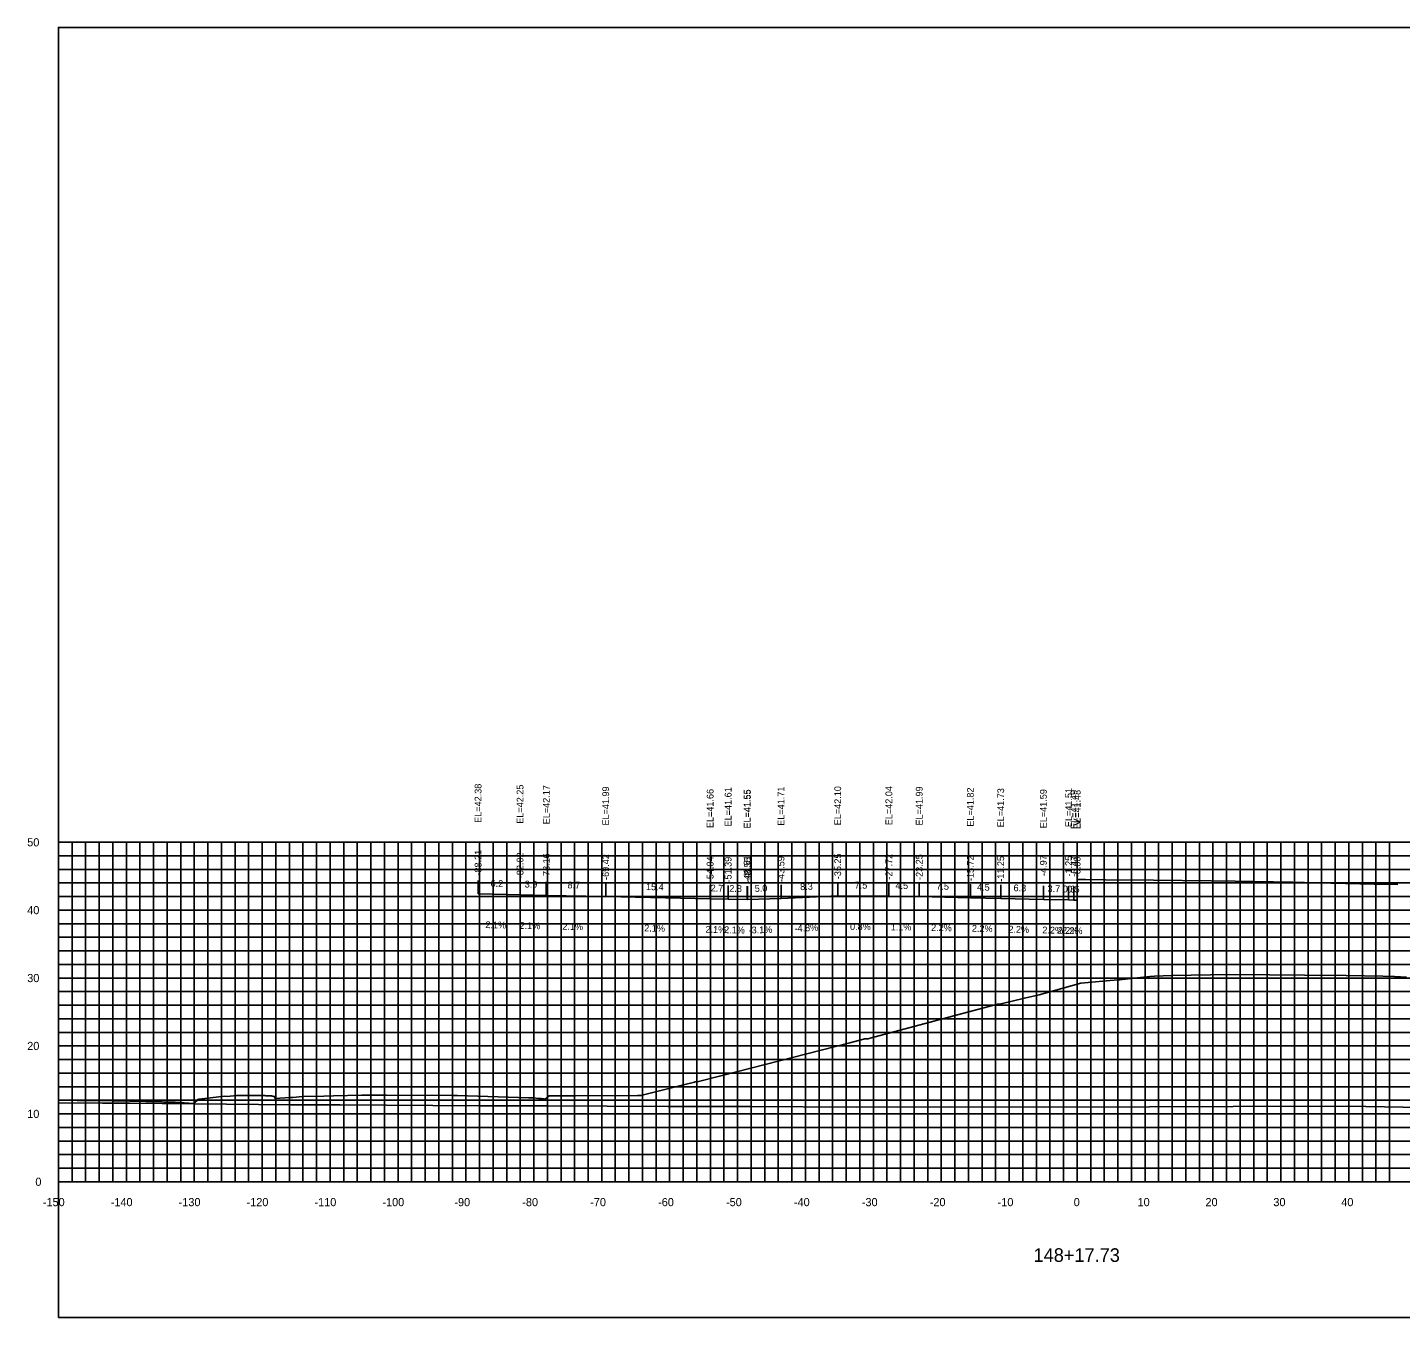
# Model space of a CAD drawing. Extents: x 1800880 to 1818864, y 245271 to 250560.
# Drawn here: x 1816330.4 to 1816532.6, y 247345.5 to 247535.5 of the extents above; entities that cross this region are included whole.
import ezdxf

# ---------------------------------------------------------------- set-up
doc = ezdxf.new("R2010")
doc.units = 0
for name, color, linetype in [('33', 7, 'Continuous'), ('ANNO-TXT', 7, 'Continuous'), ('AXIS', 7, 'Continuous'), ('CL-CNST', 7, 'Continuous'), ('DESIGN - DRAINAGE - Bridges', 7, 'Continuous'), ('Level 32', 7, 'Continuous'), ('Level 37', 7, 'Continuous'), ('Level 46', 7, 'Continuous'), ('Level 62', 7, 'Continuous'), ('SHT-BDR', 7, 'Continuous')]:
    doc.layers.add(name, color=color, linetype=linetype)

msp = doc.modelspace()

# ---------------------------------------------------------------- linework, layer by layer
at = {"layer": 'AXIS'}
msp.add_lwpolyline([(1816484.96, 247410.02), (1816485.32, 247410.02), (1816486.21, 247410.01), (1816489.12, 247410), (1816496.21, 247409.92), (1816504.72, 247409.82), (1816508.21, 247409.8), (1816516.72, 247409.62), (1816520.21, 247409.54), (1816528.72, 247409.35), (1816532.21, 247409.28)], dxfattribs=at)
at = {"layer": 'CL-CNST'}
msp.add_lwpolyline([(1816334.96, 247377.52), (1816335.27, 247377.52), (1816337.72, 247377.5), (1816343.1, 247377.43), (1816350.17, 247377.26), (1816350.48, 247377.25), (1816350.82, 247377.24), (1816351.2, 247377.23), (1816351.61, 247377.22), (1816352.07, 247377.21), (1816352.12, 247377.21), (1816352.14, 247377.21), (1816354.86, 247377.05), (1816355.12, 247377.29), (1816355.43, 247377.54), (1816355.47, 247377.62), (1816355.63, 247377.69), (1816355.66, 247377.69), (1816359.41, 247378.13), (1816359.8, 247378.07), (1816361.18, 247378.23), (1816361.31, 247378.23), (1816365.41, 247378.19), (1816365.44, 247378.18), (1816365.88, 247378.15), (1816366.34, 247378.14), (1816366.43, 247378.12), (1816366.44, 247378.12), (1816366.45, 247378.11), (1816366.47, 247378.11), (1816366.5, 247378.1), (1816366.55, 247378.1), (1816366.63, 247378.08), (1816366.8, 247378.05), (1816366.84, 247377.91), (1816366.85, 247377.84), (1816366.86, 247377.81), (1816366.86, 247377.78), (1816366.87, 247377.77), (1816366.87, 247377.76), (1816366.87, 247377.75), (1816368.96, 247377.9), (1816369.2, 247377.92), (1816369.48, 247377.92), (1816370.9, 247378.05), (1816374.02, 247378.12), (1816375.46, 247378.15), (1816379.61, 247378.24), (1816380.84, 247378.26), (1816383.28, 247378.25), (1816392.92, 247378.22), (1816393.71, 247378.2), (1816404.18, 247377.89), (1816404.93, 247377.87), (1816405.66, 247377.79), (1816406.03, 247377.75), (1816406.2, 247377.73), (1816406.29, 247377.72), (1816406.35, 247377.71), (1816406.4, 247377.71), (1816406.43, 247377.7), (1816406.46, 247377.7), (1816406.48, 247377.7), (1816406.49, 247377.7), (1816406.5, 247377.69), (1816406.52, 247377.69), (1816406.53, 247377.69), (1816406.53, 247377.69), (1816406.54, 247377.69), (1816406.55, 247377.69), (1816406.55, 247377.69), (1816406.56, 247377.69), (1816406.56, 247377.69), (1816406.57, 247377.69), (1816406.57, 247377.69), (1816406.58, 247377.69), (1816406.65, 247377.68), (1816407.23, 247378.14), (1816407.24, 247378.15), (1816407.36, 247378.18), (1816407.42, 247378.18), (1816410.83, 247378.18), (1816411.08, 247378.18), (1816420.23, 247378.19), (1816420.39, 247378.19), (1816420.72, 247378.19), (1816426.99, 247379.79), (1816428.6, 247380.2), (1816428.74, 247380.25), (1816429.22, 247380.27), (1816432.3, 247381.05), (1816432.71, 247381.14), (1816451.48, 247385.99), (1816453.49, 247386.51), (1816453.67, 247386.55), (1816453.89, 247386.55), (1816453.94, 247386.55), (1816454.17, 247386.55), (1816454.51, 247386.66), (1816473.22, 247391.68), (1816473.36, 247391.68), (1816473.66, 247391.67), (1816473.8, 247391.7), (1816477.21, 247392.56), (1816479.38, 247393.04), (1816485.5, 247394.77), (1816489.82, 247395.14), (1816490.99, 247395.26), (1816491.24, 247395.27), (1816492.92, 247395.45), (1816495.69, 247395.75), (1816496.33, 247395.81), (1816498.9, 247395.87), (1816507.46, 247396.05), (1816513.31, 247395.99), (1816518.46, 247395.94), (1816524.58, 247395.88), (1816529.96, 247395.81), (1816531.7, 247395.74), (1816533.46, 247395.66)], dxfattribs=at)
at = {"layer": 'DESIGN - DRAINAGE - Bridges'}
for p, q in [((1816334.9, 247415.51), (1816334.96, 247415.51)), ((1816334.96, 247365.51), (1816334.96, 247415.51)), ((1816334.9, 247405.51), (1816334.96, 247405.51)), ((1816334.9, 247395.51), (1816334.96, 247395.51)), ((1816334.9, 247385.51), (1816334.96, 247385.51)), ((1816334.9, 247375.51), (1816334.96, 247375.51)), ((1816334.9, 247365.51), (1816334.96, 247365.51)), ((1816334.96, 247365.51), (1816634.96, 247365.51)), ((1816334.96, 247365.45), (1816334.96, 247365.51)), ((1816344.96, 247365.45), (1816344.96, 247365.51)), ((1816354.96, 247365.45), (1816354.96, 247365.51)), ((1816364.96, 247365.45), (1816364.96, 247365.51)), ((1816374.96, 247365.45), (1816374.96, 247365.51)), ((1816384.96, 247365.45), (1816384.96, 247365.51)), ((1816394.96, 247365.45), (1816394.96, 247365.51)), ((1816404.96, 247365.45), (1816404.96, 247365.51)), ((1816414.96, 247365.45), (1816414.96, 247365.51)), ((1816424.96, 247365.45), (1816424.96, 247365.51)), ((1816434.96, 247365.45), (1816434.96, 247365.51)), ((1816444.96, 247365.45), (1816444.96, 247365.51)), ((1816454.96, 247365.45), (1816454.96, 247365.51)), ((1816464.96, 247365.45), (1816464.96, 247365.51)), ((1816474.96, 247365.45), (1816474.96, 247365.51)), ((1816484.96, 247365.45), (1816484.96, 247365.51)), ((1816494.96, 247365.45), (1816494.96, 247365.51)), ((1816504.96, 247365.45), (1816504.96, 247365.51)), ((1816514.96, 247365.45), (1816514.96, 247365.51)), ((1816524.96, 247365.45), (1816524.96, 247365.51))]:
    msp.add_line(p, q, dxfattribs=at)
at = {"layer": 'Level 37'}
for p, q in [((1816396.75, 247407.89), (1816396.75, 247409.89)), ((1816402.93, 247407.76), (1816402.93, 247409.76)), ((1816406.8, 247407.68), (1816406.8, 247409.68)), ((1816415.54, 247407.5), (1816415.54, 247409.5)), ((1816449.71, 247407.61), (1816449.71, 247409.61)), ((1816457.24, 247407.55), (1816457.24, 247409.55)), ((1816461.71, 247407.5), (1816461.71, 247409.5)), ((1816430.92, 247407.18), (1816430.92, 247409.18)), ((1816433.57, 247407.12), (1816433.57, 247409.12)), ((1816436.35, 247407.06), (1816436.35, 247409.06)), ((1816436.41, 247407.06), (1816436.41, 247409.06)), ((1816441.36, 247407.22), (1816441.36, 247409.22)), ((1816469.24, 247407.33), (1816469.24, 247409.33)), ((1816473.71, 247407.24), (1816473.71, 247409.24)), ((1816479.99, 247407.1), (1816479.99, 247409.1)), ((1816483.71, 247407.02), (1816483.71, 247409.02)), ((1816484.49, 247407), (1816484.49, 247409)), ((1816484.96, 247406.99), (1816484.96, 247408.99))]:
    msp.add_line(p, q, dxfattribs=at)
msp.add_lwpolyline([(1816334.96, 247345.51), (1816634.96, 247345.51), (1816634.96, 247535.51), (1816334.96, 247535.51)], close=True, dxfattribs=at)
at = {"layer": 'Level 46'}
for p, q in [((1816334.96, 247415.51), (1816634.96, 247415.51)), ((1816334.96, 247365.51), (1816334.96, 247415.51)), ((1816336.96, 247365.51), (1816336.96, 247415.51)), ((1816338.96, 247365.51), (1816338.96, 247415.51)), ((1816340.96, 247365.51), (1816340.96, 247415.51)), ((1816342.96, 247365.51), (1816342.96, 247415.51)), ((1816344.96, 247365.51), (1816344.96, 247415.51)), ((1816346.96, 247365.51), (1816346.96, 247415.51)), ((1816348.96, 247365.51), (1816348.96, 247415.51)), ((1816350.96, 247365.51), (1816350.96, 247415.51)), ((1816352.96, 247365.51), (1816352.96, 247415.51)), ((1816354.96, 247365.51), (1816354.96, 247415.51)), ((1816356.96, 247365.51), (1816356.96, 247415.51)), ((1816358.96, 247365.51), (1816358.96, 247415.51)), ((1816360.96, 247365.51), (1816360.96, 247415.51)), ((1816362.96, 247365.51), (1816362.96, 247415.51)), ((1816364.96, 247365.51), (1816364.96, 247415.51)), ((1816366.96, 247365.51), (1816366.96, 247415.51)), ((1816368.96, 247365.51), (1816368.96, 247415.51)), ((1816370.96, 247365.51), (1816370.96, 247415.51)), ((1816372.96, 247365.51), (1816372.96, 247415.51)), ((1816374.96, 247365.51), (1816374.96, 247415.51)), ((1816376.96, 247365.51), (1816376.96, 247415.51)), ((1816378.96, 247365.51), (1816378.96, 247415.51)), ((1816380.96, 247365.51), (1816380.96, 247415.51)), ((1816382.96, 247365.51), (1816382.96, 247415.51)), ((1816384.96, 247365.51), (1816384.96, 247415.51)), ((1816386.96, 247365.51), (1816386.96, 247415.51)), ((1816388.96, 247365.51), (1816388.96, 247415.51)), ((1816390.96, 247365.51), (1816390.96, 247415.51)), ((1816392.96, 247365.51), (1816392.96, 247415.51)), ((1816394.96, 247365.51), (1816394.96, 247415.51)), ((1816396.96, 247365.51), (1816396.96, 247415.51)), ((1816398.96, 247365.51), (1816398.96, 247415.51)), ((1816400.96, 247365.51), (1816400.96, 247415.51)), ((1816402.96, 247365.51), (1816402.96, 247415.51)), ((1816404.96, 247365.51), (1816404.96, 247415.51)), ((1816406.96, 247365.51), (1816406.96, 247415.51)), ((1816408.96, 247365.51), (1816408.96, 247415.51)), ((1816410.96, 247365.51), (1816410.96, 247415.51)), ((1816412.96, 247365.51), (1816412.96, 247415.51)), ((1816414.96, 247365.51), (1816414.96, 247415.51)), ((1816416.96, 247365.51), (1816416.96, 247415.51)), ((1816418.96, 247365.51), (1816418.96, 247415.51)), ((1816420.96, 247365.51), (1816420.96, 247415.51)), ((1816422.96, 247365.51), (1816422.96, 247415.51)), ((1816424.96, 247365.51), (1816424.96, 247415.51)), ((1816426.96, 247365.51), (1816426.96, 247415.51)), ((1816428.96, 247365.51), (1816428.96, 247415.51)), ((1816430.96, 247365.51), (1816430.96, 247415.51)), ((1816432.96, 247365.51), (1816432.96, 247415.51)), ((1816434.96, 247365.51), (1816434.96, 247415.51)), ((1816436.96, 247365.51), (1816436.96, 247415.51)), ((1816438.96, 247365.51), (1816438.96, 247415.51)), ((1816440.96, 247365.51), (1816440.96, 247415.51)), ((1816442.96, 247365.51), (1816442.96, 247415.51)), ((1816444.96, 247365.51), (1816444.96, 247415.51)), ((1816446.96, 247365.51), (1816446.96, 247415.51)), ((1816448.96, 247365.51), (1816448.96, 247415.51)), ((1816450.96, 247365.51), (1816450.96, 247415.51)), ((1816452.96, 247365.51), (1816452.96, 247415.51)), ((1816454.96, 247365.51), (1816454.96, 247415.51)), ((1816456.96, 247365.51), (1816456.96, 247415.51)), ((1816458.96, 247365.51), (1816458.96, 247415.51)), ((1816460.96, 247365.51), (1816460.96, 247415.51)), ((1816462.96, 247365.51), (1816462.96, 247415.51)), ((1816464.96, 247365.51), (1816464.96, 247415.51)), ((1816466.96, 247365.51), (1816466.96, 247415.51)), ((1816468.96, 247365.51), (1816468.96, 247415.51)), ((1816470.96, 247365.51), (1816470.96, 247415.51)), ((1816472.96, 247365.51), (1816472.96, 247415.51)), ((1816474.96, 247365.51), (1816474.96, 247415.51)), ((1816476.96, 247365.51), (1816476.96, 247415.51)), ((1816478.96, 247365.51), (1816478.96, 247415.51)), ((1816480.96, 247365.51), (1816480.96, 247415.51)), ((1816482.96, 247365.51), (1816482.96, 247415.51)), ((1816484.96, 247365.51), (1816484.96, 247415.51)), ((1816486.96, 247365.51), (1816486.96, 247415.51)), ((1816488.96, 247365.51), (1816488.96, 247415.51)), ((1816490.96, 247365.51), (1816490.96, 247415.51)), ((1816492.96, 247365.51), (1816492.96, 247415.51)), ((1816494.96, 247365.51), (1816494.96, 247415.51)), ((1816496.96, 247365.51), (1816496.96, 247415.51)), ((1816498.96, 247365.51), (1816498.96, 247415.51)), ((1816500.96, 247365.51), (1816500.96, 247415.51)), ((1816502.96, 247365.51), (1816502.96, 247415.51)), ((1816504.96, 247365.51), (1816504.96, 247415.51)), ((1816506.96, 247365.51), (1816506.96, 247415.51)), ((1816508.96, 247365.51), (1816508.96, 247415.51)), ((1816510.96, 247365.51), (1816510.96, 247415.51)), ((1816512.96, 247365.51), (1816512.96, 247415.51)), ((1816514.96, 247365.51), (1816514.96, 247415.51)), ((1816516.96, 247365.51), (1816516.96, 247415.51)), ((1816518.96, 247365.51), (1816518.96, 247415.51)), ((1816520.96, 247365.51), (1816520.96, 247415.51)), ((1816522.96, 247365.51), (1816522.96, 247415.51)), ((1816524.96, 247365.51), (1816524.96, 247415.51)), ((1816526.96, 247365.51), (1816526.96, 247415.51)), ((1816528.96, 247365.51), (1816528.96, 247415.51)), ((1816530.96, 247365.51), (1816530.96, 247415.51)), ((1816334.96, 247413.51), (1816634.96, 247413.51)), ((1816334.96, 247411.51), (1816634.96, 247411.51)), ((1816334.96, 247409.51), (1816634.96, 247409.51)), ((1816334.96, 247407.51), (1816634.96, 247407.51)), ((1816334.96, 247405.51), (1816634.96, 247405.51)), ((1816334.96, 247403.51), (1816634.96, 247403.51)), ((1816334.96, 247401.51), (1816634.96, 247401.51)), ((1816334.96, 247399.51), (1816634.96, 247399.51)), ((1816334.96, 247397.51), (1816634.96, 247397.51)), ((1816334.96, 247395.51), (1816634.96, 247395.51)), ((1816334.96, 247393.51), (1816634.96, 247393.51)), ((1816334.96, 247391.51), (1816634.96, 247391.51)), ((1816334.96, 247389.51), (1816634.96, 247389.51)), ((1816334.96, 247387.51), (1816634.96, 247387.51)), ((1816334.96, 247385.51), (1816634.96, 247385.51)), ((1816334.96, 247383.51), (1816634.96, 247383.51)), ((1816334.96, 247381.51), (1816634.96, 247381.51)), ((1816334.96, 247379.51), (1816634.96, 247379.51)), ((1816334.96, 247377.51), (1816634.96, 247377.51)), ((1816334.96, 247375.51), (1816634.96, 247375.51)), ((1816334.96, 247373.51), (1816634.96, 247373.51)), ((1816334.96, 247371.51), (1816634.96, 247371.51)), ((1816334.96, 247369.51), (1816634.96, 247369.51)), ((1816334.96, 247367.51), (1816634.96, 247367.51)), ((1816334.96, 247365.51), (1816634.96, 247365.51))]:
    msp.add_line(p, q, dxfattribs=at)
at = {"layer": 'Level 62'}
for points in [[(1816396.75, 247407.89), (1816402.93, 247407.76), (1816406.8, 247407.68), (1816415.54, 247407.5), (1816430.92, 247407.18), (1816433.57, 247407.12), (1816436.41, 247407.06)], [(1816436.35, 247407.06), (1816441.36, 247407.22), (1816449.71, 247407.61), (1816457.24, 247407.55), (1816461.71, 247407.5), (1816469.24, 247407.33), (1816473.71, 247407.24), (1816479.99, 247407.1), (1816483.71, 247407.02), (1816484.49, 247407), (1816484.96, 247406.99)], [(1816334.96, 247377.12), (1816341.42, 247377.07), (1816345.48, 247377.06), (1816369.18, 247376.84), (1816376.46, 247376.83), (1816396.93, 247376.7), (1816406.83, 247376.7), (1816424.69, 247376.57), (1816436.75, 247376.59), (1816452.44, 247376.48), (1816466.32, 247376.52), (1816480.2, 247376.48), (1816495.63, 247376.55), (1816507.95, 247376.57), (1816524.73, 247376.66), (1816535.71, 247376.47), (1816553.65, 247376.57), (1816563.47, 247376.68), (1816572.51, 247376.62), (1816591.22, 247376.73), (1816599.98, 247376.88), (1816618.98, 247376.99), (1816627.4, 247376.77), (1816634.96, 247376.81)]]:
    msp.add_lwpolyline(points, dxfattribs=at)

# ---------------------------------------------------------------- texts
for s, p in [('-150', (1816332.66, 247361.91)), ('-140', (1816342.66, 247361.91)), ('-130', (1816352.66, 247361.91)), ('-120', (1816362.66, 247361.91)), ('-110', (1816372.66, 247361.91)), ('-100', (1816382.66, 247361.91)), ('-90', (1816393.26, 247361.91)), ('-80', (1816403.26, 247361.91)), ('-70', (1816413.26, 247361.91)), ('-60', (1816423.26, 247361.91)), ('-50', (1816433.26, 247361.91)), ('-40', (1816443.26, 247361.91)), ('-30', (1816453.26, 247361.91)), ('-20', (1816463.26, 247361.91)), ('-10', (1816473.26, 247361.91)), ('0', (1816484.46, 247361.91)), ('10', (1816493.86, 247361.91)), ('20', (1816503.86, 247361.91)), ('30', (1816513.86, 247361.91)), ('40', (1816523.86, 247361.91))]:
    msp.add_text(s, height=1.2).set_placement(p)
at = {"layer": '33'}
for s, p in [('50', (1816330.36, 247414.91)), ('40', (1816330.36, 247404.91)), ('30', (1816330.36, 247394.91)), ('20', (1816330.36, 247384.91)), ('10', (1816330.36, 247374.91)), ('0', (1816331.56, 247364.91))]:
    msp.add_text(s, height=1.2, dxfattribs=at).set_placement(p)
at = {"layer": 'ANNO-TXT'}
for s, rotation, p in [('6.2', 358.7955, (1816398.58, 247408.96)), ('3.9', 358.7955, (1816403.61, 247408.85)), ('8.7', 358.7955, (1816409.91, 247408.72)), ('8.3', 2.7281, (1816444.2, 247408.45)), ('7.5', 359.5153, (1816452.2, 247408.69)), ('4.5', 359.3576, (1816458.21, 247408.64)), ('7.5', 358.7397, (1816464.22, 247408.55)), ('15.4', 358.7955, (1816421.47, 247408.47)), ('2.7', 358.7955, (1816430.99, 247408.27)), ('2.8', 358.7911, (1816433.73, 247408.22)), ('5.0', 1.7991, (1816437.5, 247408.2)), ('4.5', 358.7397, (1816470.22, 247408.41)), ('6.3', 358.7397, (1816475.59, 247408.3)), ('3.7', 358.7397, (1816480.59, 247408.19)), ('0.8', 358.7397, (1816482.84, 247408.14)), ('0.5', 358.7397, (1816483.46, 247408.12)), ('2.1%', 358.7955, (1816397.82, 247402.87)), ('2.1%', 358.7955, (1816402.85, 247402.76)), ('2.1%', 358.7955, (1816409.15, 247402.63)), ('-4.8%', 2.7281, (1816443.37, 247402.31)), ('0.8%', 359.5153, (1816451.52, 247402.6)), ('1.1%', 359.3576, (1816457.51, 247402.55)), ('2.2%', 358.7397, (1816463.45, 247402.46)), ('2.1%', 358.7955, (1816421.21, 247402.38)), ('2.1%', 358.7955, (1816430.23, 247402.19)), ('2.1%', 358.7911, (1816432.97, 247402.13)), ('-3.1%', 1.7991, (1816436.6, 247402.06)), ('2.2%', 358.7397, (1816469.45, 247402.33)), ('2.2%', 358.7397, (1816474.83, 247402.21)), ('2.2%', 358.7397, (1816479.83, 247402.1)), ('2.2%', 358.7397, (1816482.08, 247402.05)), ('2.2%', 358.7397, (1816482.7, 247402.04))]:
    msp.add_text(s, height=1, rotation=rotation, dxfattribs=at).set_placement(p)
at = {"layer": 'DESIGN - DRAINAGE - Bridges'}
for s, height, p in [('>', 1.5, (1816484.35, 247417.76)), ('-', 0.0001, (1816334.96, 247365.51))]:
    msp.add_text(s, height=height, dxfattribs=at).set_placement(p)
at = {"layer": 'Level 32'}
msp.add_text('148+17.73', height=2, dxfattribs=at).set_placement((1816478.54, 247353.71))
at = {"layer": 'SHT-BDR'}
for s, p in [('EL=42.38', (1816397.25, 247418.37)), ('EL=42.25', (1816403.43, 247418.24)), ('EL=42.17', (1816407.3, 247418.16)), ('EL=41.99', (1816416.04, 247417.97)), ('EL=42.10', (1816450.21, 247418.01)), ('EL=42.04', (1816457.74, 247418.02)), ('EL=41.99', (1816462.21, 247417.97)), ('EL=41.66', (1816431.42, 247417.6)), ('EL=41.61', (1816434.07, 247417.84)), ('EL=41.55', (1816436.85, 247417.53)), ('EL=41.55', (1816436.91, 247417.53)), ('EL=41.71', (1816441.86, 247417.94)), ('EL=41.82', (1816469.74, 247417.81)), ('EL=41.73', (1816474.21, 247417.71)), ('EL=41.59', (1816480.49, 247417.57)), ('EL=41.51', (1816484.21, 247417.74)), ('EL=41.49', (1816484.99, 247417.47)), ('EL=41.48', (1816485.46, 247417.46)), ('-88.21', (1816397.25, 247410.6)), ('-82.02', (1816403.43, 247410.22)), ('-78.16', (1816407.3, 247410.09)), ('-69.42', (1816416.04, 247409.96)), ('-35.25', (1816450.21, 247410.07)), ('-27.72', (1816457.74, 247410.01)), ('-23.25', (1816462.21, 247409.96)), ('-54.04', (1816431.42, 247409.63)), ('-51.39', (1816434.07, 247409.58)), ('-48.61', (1816436.85, 247409.77)), ('-48.55', (1816436.91, 247409.52)), ('-43.59', (1816441.86, 247409.67)), ('-15.72', (1816469.74, 247409.79)), ('-11.25', (1816474.21, 247409.69)), ('-4.97', (1816480.49, 247410.55)), ('-1.25', (1816484.21, 247410.47)), ('-0.47', (1816484.99, 247410.45)), ('-0.00', (1816485.46, 247410.36))]:
    msp.add_text(s, height=1, rotation=90, dxfattribs=at).set_placement(p)

doc.saveas('drawing.dxf')
